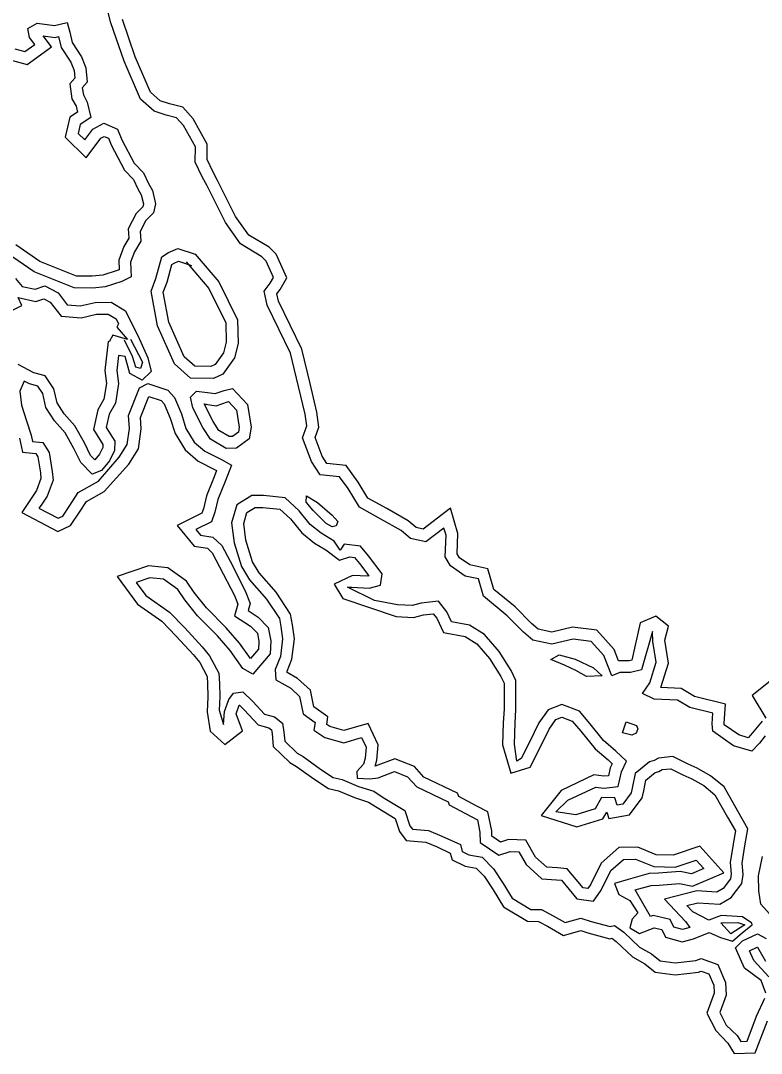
# Model space of a CAD drawing. Extents: x 2160437 to 2172832, y 205694 to 212444.
# Drawn here: x 2162620.3 to 2162807.8, y 210036.7 to 210297.9 of the extents above; entities that cross this region are included whole.
import ezdxf

# ---------------------------------------------------------------- set-up
doc = ezdxf.new("R2010")
doc.units = 0
doc.layers.add('RD_EX_H2O', color=7, linetype='Continuous')
doc.layers.add('RD_EX_VEG_ShrubLine', color=7, linetype='Continuous')

msp = doc.modelspace()

# ---------------------------------------------------------------- linework, layer by layer
at = {"layer": 'RD_EX_H2O'}
for points in [[(2162716.65, 210168.94), (2162711.51, 210171.82), (2162706.08, 210174.83), (2162703.24, 210179.5), (2162701.04, 210182.51), (2162696.11, 210183.02), (2162693.94, 210186.38), (2162691.63, 210192.38), (2162692.71, 210195.37), (2162692.36, 210198.35), (2162690.68, 210205.38), (2162688.65, 210213.77), (2162682.71, 210225.93), (2162681.94, 210229.45), (2162683.51, 210231.51), (2162684.32, 210232.95), (2162682.49, 210237.06), (2162681.36, 210238.16), (2162675.96, 210241.39), (2162672.13, 210246.8), (2162667.5, 210256.11), (2162666.29, 210258.38), (2162664.48, 210262.12), (2162664.55, 210265.93), (2162661.55, 210271.33), (2162659.74, 210273.33), (2162657.14, 210273.95), (2162654.12, 210274.98), (2162650.67, 210278.01), (2162646.49, 210287.65), (2162643.17, 210297.33), (2162640.6, 210307.47)], [(2162618.86, 210290.74), (2162621.37, 210290.04), (2162623.86, 210291.88), (2162622.52, 210293.6), (2162622.12, 210295.94), (2162624.49, 210297.23), (2162628.86, 210296.67), (2162632.08, 210297.46), (2162632.71, 210294.96), (2162633.35, 210292.34), (2162635.72, 210288.77), (2162636.76, 210285.98), (2162637.17, 210282.32), (2162635.89, 210280.91), (2162636.17, 210279.11), (2162637.16, 210277.29), (2162638.06, 210273.36), (2162635.37, 210271.61), (2162634.86, 210269.38), (2162636.53, 210267.74), (2162638.56, 210270.44), (2162641.33, 210271.96), (2162644.79, 210270.43), (2162645.94, 210267.76), (2162649.06, 210261.82), (2162651.41, 210259.41), (2162652.66, 210256.69), (2162653.68, 210254.93), (2162654.45, 210251.53), (2162653.92, 210249.25), (2162651.99, 210247.34), (2162650.58, 210244.55), (2162650.69, 210242.11), (2162649.15, 210239.44), (2162648.14, 210236.76), (2162648.26, 210233.12), (2162645.92, 210231.88), (2162641.73, 210230.56), (2162638.59, 210230.22), (2162633.88, 210230.27), (2162623.75, 210234.33), (2162616.94, 210238.97)], [(2162618.98, 210232.62), (2162620.69, 210230.66), (2162623.96, 210229.93), (2162626.44, 210230.8), (2162629.79, 210229.02), (2162632.11, 210226.01), (2162635.36, 210225.77), (2162639.15, 210226.61), (2162643.24, 210226.65), (2162646.85, 210224.52), (2162647.75, 210222.5), (2162649.98, 210218.21), (2162652.48, 210212.61), (2162653.37, 210209.1), (2162651.1, 210206.93), (2162647.9, 210208.65), (2162646.8, 210212.91), (2162645.07, 210213.2), (2162644.63, 210209.38), (2162645.08, 210206.06), (2162644.28, 210201.15), (2162642.67, 210198.32), (2162641.96, 210194.98), (2162644.14, 210191.5), (2162644.1, 210189.12), (2162642.77, 210186.53), (2162640.75, 210184.13), (2162638.39, 210183.14), (2162635.53, 210186.15), (2162633.8, 210189.67), (2162631.55, 210193.66), (2162628.91, 210196.63), (2162626.69, 210200.01), (2162625.92, 210203.53), (2162624.65, 210205.41), (2162622.52, 210206), (2162621.16, 210206.72), (2162620.08, 210204.14), (2162620.49, 210200.61), (2162621.77, 210196.62), (2162622.95, 210193.04), (2162623.27, 210191.46), (2162625.9, 210191.19), (2162627.54, 210188.67), (2162628.28, 210183.85), (2162628.5, 210181.65), (2162627.02, 210177.63), (2162625.46, 210175.33), (2162624.93, 210174.54), (2162629.81, 210172.02), (2162630.94, 210172.54), (2162632.73, 210175.23), (2162634.85, 210178.54), (2162640.02, 210181.4), (2162645.23, 210187.48), (2162647.24, 210190.66), (2162647.84, 210194.71), (2162647.61, 210197.99), (2162650.37, 210205.03), (2162652.46, 210206.09), (2162657.54, 210204.43), (2162659.22, 210202.55), (2162660.98, 210198.41), (2162662.16, 210194.72), (2162664.23, 210191.28), (2162666.94, 210189), (2162671.13, 210186.84), (2162673.68, 210185.42), (2162672.05, 210181.34), (2162670.25, 210176.75), (2162669.49, 210173.55), (2162668.6, 210171.13), (2162664.62, 210169.18), (2162665.79, 210167.76), (2162668.98, 210167.24), (2162671.21, 210165.12), (2162673.33, 210161.12), (2162677.16, 210153.67), (2162678.42, 210150.42), (2162677.93, 210148.65), (2162680.44, 210147), (2162682.99, 210144.37), (2162683.66, 210141.02), (2162683.44, 210137.7), (2162679.07, 210132.57), (2162676.55, 210134.04), (2162673.35, 210138.58), (2162670.11, 210142.23), (2162665.07, 210147.34), (2162661.84, 210151.41), (2162660.1, 210153.98), (2162656.45, 210156.56), (2162653.02, 210156.94), (2162649.57, 210155.77), (2162651.98, 210152.43), (2162657.99, 210148.27), (2162661.85, 210144.28), (2162666.22, 210139.52), (2162668.14, 210137.23), (2162670.5, 210132.83), (2162670.6, 210130.21), (2162670.71, 210126.81), (2162670.54, 210123.46), (2162671.69, 210119.84), (2162671.91, 210123.16), (2162672.99, 210126.15), (2162674.17, 210127.73), (2162676.56, 210128.11), (2162679.05, 210125.63), (2162682.02, 210122.45), (2162684.53, 210121.76), (2162686.56, 210120.14), (2162686.96, 210117.92), (2162687.14, 210115.63), (2162690.3, 210112.61), (2162691.81, 210111.7), (2162696.18, 210108.56), (2162699.44, 210106.46), (2162701.67, 210105.95), (2162705.85, 210104.16), (2162709.68, 210102.94), (2162712.11, 210101.38), (2162717.58, 210098.05), (2162718.87, 210094.19), (2162719.47, 210093.38), (2162723.56, 210093.01), (2162726.96, 210091.62), (2162731.62, 210089.44), (2162732.1, 210087.67), (2162733.73, 210086.88), (2162737.11, 210086.28), (2162740, 210083.32), (2162742.48, 210079.59), (2162744.73, 210075.89), (2162749.47, 210073.07), (2162752.2, 210073), (2162755.09, 210071.42), (2162758.12, 210069.72), (2162762.14, 210070.81), (2162764.72, 210070.02), (2162769.54, 210068.73), (2162770.66, 210068.95), (2162772.97, 210067.27), (2162776.94, 210063.53), (2162779.97, 210061.83), (2162782.18, 210060.07), (2162786.03, 210059.56), (2162791.2, 210060.14), (2162792.58, 210060.67), (2162796.82, 210059.15), (2162798.75, 210054.58), (2162798.89, 210051.4), (2162797.31, 210047.01), (2162798.95, 210043.82), (2162801.72, 210041.16), (2162802.63, 210039.68), (2162804.19, 210039.7), (2162806.57, 210046.02), (2162808.74, 210050.63)], [(2162808.83, 210116.93), (2162807.32, 210115.14), (2162805.4, 210113.11), (2162800.78, 210114.45), (2162795.58, 210118.13), (2162795.39, 210120.01), (2162795.56, 210122.69), (2162789.73, 210124.14), (2162786.6, 210126), (2162780.66, 210126.24), (2162777.72, 210127.72), (2162779.63, 210130.41), (2162781.21, 210135.59), (2162780.37, 210140.87), (2162780.23, 210143.39), (2162777.47, 210133.65), (2162774.71, 210132.96), (2162771.96, 210132.98), (2162769.96, 210132.12), (2162767.98, 210137.25), (2162764.72, 210140.86), (2162760.19, 210141.43), (2162754.82, 210140.15), (2162749.94, 210141.18), (2162747.62, 210143.23), (2162743.45, 210147.35), (2162737.49, 210152.27), (2162736.2, 210156.68), (2162732.81, 210157.4), (2162729.09, 210159.95), (2162727.78, 210162.27), (2162727.99, 210167.75), (2162727.46, 210169.54), (2162722.92, 210166.04), (2162719.03, 210166.87), (2162716.65, 210168.94)], [(2162809.91, 210071.93), (2162807.66, 210074.42), (2162807.16, 210077.76), (2162807.11, 210081.56), (2162808.13, 210086.44)], [(2162808.93, 210051.87), (2162807.77, 210055.07), (2162803.53, 210058.21), (2162801.26, 210063.36), (2162803.04, 210065.08), (2162806.88, 210066.85), (2162809.02, 210065.73)]]:
    msp.add_lwpolyline(points, dxfattribs=at)
for points in [[(2162664.51, 210238.79), (2162670.48, 210231.83), (2162675.19, 210222.19), (2162675.37, 210216.24), (2162674.46, 210212.57), (2162671.51, 210208.48), (2162669.11, 210207.39), (2162663.27, 210207.46), (2162659.23, 210211.05), (2162654.93, 210220.69), (2162653.3, 210229.44), (2162654.5, 210232.69), (2162656.01, 210238.13), (2162657.75, 210239.22), (2162660.06, 210240.23)], [(2162667.61, 210203.86), (2162669.51, 210203.56), (2162671.83, 210204.33), (2162673.96, 210204.82), (2162677.73, 210200.75), (2162678.68, 210195.06), (2162678.16, 210192.11), (2162674.93, 210189.71), (2162672.29, 210189.68), (2162668.33, 210191.98), (2162666.42, 210194.98), (2162663.89, 210199.94), (2162663.3, 210202.66), (2162664.85, 210204.13)], [(2162803.65, 210089.14), (2162804.43, 210093.47), (2162801.85, 210097.91), (2162798.4, 210104.05), (2162794.91, 210106.86), (2162791.56, 210108.76), (2162789.28, 210109.83), (2162785.44, 210111.72), (2162781.8, 210111.35), (2162780.7, 210110.76), (2162779.51, 210110.39), (2162775.85, 210107.4), (2162775.11, 210103.71), (2162774.85, 210102.57), (2162772.75, 210099.72), (2162771.31, 210099.46), (2162770.74, 210101.27), (2162767.37, 210101.39), (2162765.72, 210098.47), (2162760.88, 210097.01), (2162755.77, 210097.78), (2162758.85, 210100.67), (2162765.9, 210104.02), (2162767.93, 210103.72), (2162771.59, 210104.13), (2162772.42, 210107.9), (2162773.65, 210110.53), (2162771.02, 210113.13), (2162767.88, 210115.78), (2162764.4, 210120.08), (2162761.75, 210123.18), (2162757.31, 210124.91), (2162753.89, 210123.55), (2162751.52, 210120.22), (2162749.12, 210115.35), (2162747.05, 210111.24), (2162745.93, 210110.59), (2162745.29, 210114.83), (2162745.48, 210120.14), (2162745.67, 210123.66), (2162745.67, 210130.97), (2162744.5, 210133.46), (2162741.43, 210138.3), (2162737.75, 210142.57), (2162733.96, 210144.97), (2162729.41, 210145.78), (2162728.19, 210148.3), (2162726.05, 210151.05), (2162721.68, 210150.53), (2162719.43, 210149.91), (2162715.69, 210150.13), (2162709.88, 210151.21), (2162703.05, 210154.59), (2162704.18, 210154.57), (2162708.51, 210154.33), (2162711.37, 210155.1), (2162711.8, 210157.97), (2162708.4, 210162.47), (2162706.32, 210164.95), (2162702.23, 210165.44), (2162701.15, 210163.95), (2162699.69, 210166.21), (2162696.39, 210168.21), (2162693.59, 210170.41), (2162690.82, 210173.92), (2162687.24, 210177.18), (2162681.79, 210177.74), (2162678.8, 210177.75), (2162675.01, 210175.41), (2162673.72, 210170.89), (2162674.35, 210165.82), (2162676.23, 210159.77), (2162678.27, 210156.41), (2162682.57, 210151.51), (2162685.79, 210146.61), (2162686.15, 210144.59), (2162686.56, 210141.47), (2162686.06, 210137.08), (2162684.71, 210133.78), (2162684.91, 210131.11), (2162688.66, 210129.03), (2162690.92, 210126.95), (2162691.83, 210122.53), (2162694.83, 210120.36), (2162694.55, 210118.39), (2162697.29, 210116.58), (2162702.08, 210115.23), (2162706.61, 210116.52), (2162707.75, 210114.1), (2162707.54, 210111.32), (2162707.11, 210109.82), (2162705.39, 210107.96), (2162705.49, 210106.29), (2162708.71, 210106.12), (2162710.78, 210106.34), (2162714.98, 210107.96), (2162718.23, 210106.64), (2162720.58, 210104.1), (2162728.53, 210100.27), (2162728.81, 210099.55), (2162734.37, 210096.54), (2162735.92, 210095.74), (2162736.56, 210092.58), (2162736.66, 210089.96), (2162741.32, 210086.81), (2162744.24, 210087.73), (2162746.43, 210087.66), (2162748.27, 210084.39), (2162752.26, 210080.82), (2162755.98, 210080.55), (2162757.19, 210080.44), (2162761.11, 210075.76), (2162765.33, 210075.15), (2162767.28, 210077.94), (2162769.68, 210082.93), (2162772.88, 210085.7), (2162775.97, 210085.77), (2162780.6, 210083.9), (2162785.97, 210083.73), (2162791.33, 210085.55), (2162793.27, 210083.43), (2162790.1, 210082.08), (2162787.23, 210082.64), (2162781.75, 210082.19), (2162779.45, 210082.13), (2162774.1, 210080.61), (2162770.67, 210079.61), (2162771.72, 210076.87), (2162774.52, 210075.33), (2162776.53, 210072.16), (2162775.11, 210070.57), (2162774.5, 210068.39), (2162776.97, 210066.93), (2162780.68, 210068.4), (2162782.64, 210067.96), (2162783.53, 210066.06), (2162787.81, 210064.88), (2162790.64, 210065.6), (2162794.59, 210067.21), (2162797.47, 210065.99), (2162800.53, 210065.06), (2162803.03, 210067.18), (2162805.53, 210069.19), (2162805.39, 210069.55), (2162803.06, 210071.18), (2162797.63, 210071.5), (2162794.52, 210070.3), (2162790.44, 210072.46), (2162788.98, 210074.01), (2162791.76, 210074.75), (2162797.27, 210074.35), (2162800.19, 210076.05), (2162802.89, 210079.59), (2162803.18, 210081.86), (2162802.97, 210084.77)], [(2162697.62, 210170.72), (2162694.33, 210173.98), (2162692.61, 210176.06), (2162692.66, 210177.66), (2162695.46, 210176), (2162699.19, 210172.78), (2162700.59, 210171.21), (2162700.17, 210170.13), (2162699.16, 210169.86)], [(2162754.54, 210136.26), (2162756.64, 210137.49), (2162760.69, 210136.35), (2162765.3, 210134.19), (2162767.51, 210132.13), (2162763.56, 210132.02), (2162760.85, 210133.47), (2162757.99, 210134.85)], [(2162772.65, 210117.75), (2162773.63, 210120.49), (2162776.22, 210119.58), (2162776.52, 210118.78), (2162776.09, 210117.66), (2162775.01, 210117.12)]]:
    msp.add_lwpolyline(points, close=True, dxfattribs=at)
at = {"layer": 'RD_EX_VEG_ShrubLine'}
for points in [[(2162808.05, 210120.66), (2162805.08, 210117.14), (2162804.48, 210116.5), (2162802.1, 210117.19), (2162798.43, 210119.79), (2162798.4, 210120.06), (2162798.71, 210125), (2162790.89, 210126.94), (2162787.49, 210128.97), (2162782.39, 210129.18), (2162784.28, 210135.37), (2162783.36, 210141.19), (2162784.34, 210144.74), (2162781.07, 210147.26), (2162777.18, 210145.59), (2162775.06, 210136.14), (2162774.35, 210135.96), (2162771.69, 210135.98), (2162770.58, 210138.85), (2162766.2, 210143.69), (2162760.02, 210144.48), (2162754.78, 210143.23), (2162751.34, 210143.95), (2162749.67, 210145.42), (2162745.47, 210149.58), (2162740.11, 210154), (2162738.58, 210159.24), (2162734.02, 210160.21), (2162731.36, 210162.03), (2162730.81, 210163), (2162731, 210168.12), (2162729.11, 210174.59), (2162722.18, 210169.26), (2162720.41, 210169.64), (2162718.37, 210171.38), (2162712.97, 210174.44), (2162708.23, 210177.06), (2162705.73, 210181.17), (2162702.67, 210185.36), (2162697.85, 210185.86), (2162696.63, 210187.75), (2162694.83, 210192.41), (2162695.78, 210195.02), (2162695.31, 210198.88), (2162693.6, 210206.08), (2162691.49, 210214.8), (2162685.56, 210226.93), (2162685.17, 210228.74), (2162686.02, 210229.85), (2162687.68, 210232.79), (2162685, 210238.81), (2162683.2, 210240.55), (2162678.05, 210243.64), (2162674.71, 210248.35), (2162670.17, 210257.48), (2162668.97, 210259.74), (2162667.49, 210262.79), (2162667.56, 210266.68), (2162664.01, 210273.09), (2162661.34, 210276.04), (2162657.97, 210276.83), (2162655.66, 210277.63), (2162653.15, 210279.82), (2162649.29, 210288.74), (2162646.05, 210298.19)], [(2162617.27, 210288.06), (2162621.97, 210286.76), (2162628.1, 210291.28), (2162626, 210294.01), (2162629.03, 210293.62), (2162629.9, 210293.84), (2162630.56, 210291.12), (2162633.03, 210287.4), (2162633.82, 210285.27), (2162634.04, 210283.33), (2162632.71, 210281.87), (2162633.29, 210278.13), (2162634.33, 210276.22), (2162634.67, 210274.74), (2162632.71, 210273.47), (2162631.56, 210268.42), (2162636.86, 210263.21), (2162640.57, 210268.12), (2162641.48, 210268.62), (2162642.5, 210268.16), (2162643.23, 210266.47), (2162646.61, 210260.05), (2162648.9, 210257.69), (2162650, 210255.31), (2162650.85, 210253.82), (2162651.37, 210251.54), (2162651.19, 210250.77), (2162649.54, 210249.13), (2162647.54, 210245.21), (2162647.65, 210242.85), (2162646.42, 210240.72), (2162645.12, 210237.26), (2162645.2, 210234.89), (2162644.75, 210234.66), (2162641.12, 210233.51), (2162638.44, 210233.22), (2162634.47, 210233.26), (2162625.17, 210237), (2162619.04, 210241.17)], [(2162662.24, 210236.84), (2162667.95, 210230.17), (2162672.21, 210221.46), (2162672.36, 210216.56), (2162671.69, 210213.85), (2162669.55, 210210.89), (2162668.48, 210210.4), (2162664.43, 210210.45), (2162661.7, 210212.87), (2162657.81, 210221.59), (2162656.4, 210229.18), (2162657.35, 210231.76), (2162658.59, 210236.2), (2162659.16, 210236.56), (2162660.22, 210237.02), (2162663.59, 210235.94)], [(2162613.18, 210222.11), (2162620.6, 210225.81), (2162619.65, 210227.82), (2162624.14, 210226.81), (2162626.2, 210227.54), (2162627.81, 210226.68), (2162630.55, 210223.12), (2162635.58, 210222.75), (2162639.49, 210223.61), (2162642.43, 210223.65), (2162644.5, 210222.42), (2162645.05, 210221.19), (2162644.64, 210220.38), (2162647.33, 210217.2), (2162643.6, 210218.34), (2162642.73, 210216.63), (2162642.44, 210216.68), (2162641.61, 210209.35), (2162642.04, 210206.1), (2162641.4, 210202.16), (2162639.83, 210199.4), (2162638.78, 210194.42), (2162641.12, 210190.66), (2162641.11, 210189.87), (2162640.26, 210188.2), (2162639.06, 210186.79), (2162638.02, 210187.88), (2162636.45, 210191.07), (2162634.01, 210195.42), (2162631.3, 210198.46), (2162629.51, 210201.2), (2162628.73, 210204.73), (2162626.52, 210208.01), (2162623.63, 210208.8), (2162619.67, 210210.91)], [(2162648.09, 210217.32), (2162651.14, 210211.49), (2162650.6, 210209.9), (2162649.43, 210210.25), (2162648.63, 210212.93), (2162646.58, 210217.09)], [(2162620.04, 210192.28), (2162620.76, 210188.71), (2162624.17, 210188.36), (2162624.67, 210187.58), (2162625.3, 210183.47), (2162625.45, 210182.04), (2162624.33, 210179.01), (2162622.97, 210177.01), (2162620.57, 210173.43), (2162629.73, 210168.69), (2162632.96, 210170.17), (2162635.23, 210173.58), (2162636.97, 210176.28), (2162641.47, 210178.78), (2162641.47, 210178.78), (2162647.65, 210185.69), (2162650.12, 210189.6), (2162650.85, 210194.6), (2162650.65, 210197.52), (2162652.74, 210202.84), (2162655.84, 210201.83), (2162656.65, 210200.92), (2162658.17, 210197.37), (2162659.41, 210193.47), (2162661.92, 210189.3), (2162665.26, 210186.49), (2162669.71, 210184.2), (2162669.92, 210184.08), (2162669.26, 210182.45), (2162667.38, 210177.64), (2162666.62, 210174.42), (2162666.2, 210173.29), (2162659.89, 210170.2), (2162664.19, 210164.98), (2162667.58, 210164.43), (2162668.79, 210163.28), (2162670.67, 210159.73), (2162674.42, 210152.44), (2162675.26, 210150.26), (2162674.47, 210147.34), (2162678.51, 210144.68), (2162680.22, 210142.92), (2162680.64, 210140.82), (2162680.51, 210138.89), (2162678.48, 210136.5), (2162675.7, 210140.45), (2162672.3, 210144.28), (2162667.32, 210149.34), (2162664.26, 210153.19), (2162662.28, 210156.12), (2162657.55, 210159.45), (2162652.69, 210159.99), (2162644.76, 210157.31), (2162649.85, 210150.25), (2162656.04, 210145.97), (2162659.67, 210142.22), (2162663.96, 210137.54), (2162665.64, 210135.54), (2162667.53, 210132.02), (2162667.6, 210130.11), (2162667.7, 210126.83), (2162667.52, 210123.07), (2162668.31, 210118.16), (2162671.96, 210114.8), (2162676.45, 210118.2), (2162674.87, 210122.54), (2162675.66, 210124.71), (2162675.68, 210124.74), (2162676.9, 210123.54), (2162680.41, 210119.78), (2162683.14, 210119.03), (2162683.81, 210118.49), (2162683.98, 210117.54), (2162684.24, 210114.25), (2162688.47, 210110.21), (2162690.16, 210109.19), (2162694.49, 210106.08), (2162698.25, 210103.65), (2162700.73, 210103.09), (2162704.8, 210101.34), (2162708.39, 210100.2), (2162710.52, 210098.84), (2162715.08, 210096.06), (2162716.17, 210092.78), (2162717.86, 210090.52), (2162722.84, 210090.06), (2162725.75, 210088.87), (2162729.08, 210087.31), (2162729.56, 210085.56), (2162732.8, 210084), (2162735.64, 210083.5), (2162737.65, 210081.43), (2162739.94, 210077.98), (2162742.56, 210073.69), (2162748.61, 210070.09), (2162751.4, 210070.02), (2162753.64, 210068.79), (2162757.72, 210066.5), (2162762.09, 210067.69), (2162763.9, 210067.14), (2162769.44, 210065.65), (2162769.96, 210065.75), (2162771.05, 210064.96), (2162775.16, 210061.09), (2162778.29, 210059.33), (2162780.96, 210057.2), (2162786, 210056.54), (2162791.92, 210057.21), (2162792.61, 210057.47), (2162794.56, 210056.77), (2162795.77, 210053.91), (2162795.87, 210051.86), (2162794.04, 210046.8), (2162796.28, 210042.45), (2162796.28, 210042.45), (2162799.36, 210039.26), (2162800.96, 210036.65), (2162806.28, 210036.74), (2162809.34, 210044.85)], [(2162667.13, 210200.9), (2162669.76, 210200.48), (2162672.64, 210201.44), (2162672.94, 210201.51), (2162674.92, 210199.37), (2162675.64, 210195.07), (2162675.41, 210193.81), (2162673.92, 210192.7), (2162673.08, 210192.69), (2162670.47, 210194.21), (2162669.03, 210196.47), (2162666.75, 210200.93), (2162667.32, 210200.88)], [(2162800.69, 210089.6), (2162799.96, 210084.89), (2162800.17, 210081.94), (2162800.02, 210080.77), (2162798.16, 210078.35), (2162796.56, 210077.41), (2162791.48, 210077.78), (2162783.33, 210075.61), (2162788.6, 210070.04), (2162789.7, 210068.46), (2162787.84, 210067.99), (2162785.66, 210068.59), (2162784.72, 210070.55), (2162780.44, 210071.54), (2162779.76, 210071.27), (2162775.89, 210078), (2162779.91, 210079.14), (2162781.91, 210079.19), (2162787.06, 210079.61), (2162790.43, 210078.97), (2162798.35, 210082.33), (2162792.23, 210089.02), (2162785.52, 210086.75), (2162781.22, 210086.88), (2162776.52, 210088.78), (2162771.74, 210088.68), (2162767.24, 210084.79), (2162764.69, 210079.46), (2162763.93, 210078.38), (2162762.67, 210078.56), (2162758.69, 210083.31), (2162756.23, 210083.54), (2162753.5, 210083.74), (2162750.64, 210086.29), (2162748.21, 210090.61), (2162743.83, 210090.75), (2162741.8, 210090.11), (2162739.6, 210091.59), (2162739.55, 210092.93), (2162738.58, 210097.74), (2162735.79, 210099.18), (2162735.79, 210099.18), (2162731.21, 210101.66), (2162730.9, 210102.46), (2162722.39, 210106.55), (2162719.97, 210109.17), (2162715, 210111.19), (2162710.08, 210109.28), (2162710.5, 210110.79), (2162710.8, 210114.66), (2162708.24, 210120.1), (2162702.08, 210118.35), (2162698.55, 210119.34), (2162697.79, 210119.85), (2162698.05, 210121.74), (2162694.54, 210124.28), (2162693.66, 210128.51), (2162690.43, 210131.48), (2162687.78, 210132.95), (2162687.76, 210133.3), (2162688.99, 210136.33), (2162689.59, 210141.49), (2162689.12, 210145.05), (2162688.63, 210147.74), (2162684.96, 210153.33), (2162680.7, 210158.19), (2162678.98, 210161.02), (2162677.29, 210166.45), (2162676.77, 210170.66), (2162677.58, 210173.47), (2162679.65, 210174.75), (2162681.64, 210174.74), (2162685.95, 210174.3), (2162688.62, 210171.86), (2162691.45, 210168.28), (2162694.67, 210165.74), (2162697.54, 210164), (2162700.98, 210161.38), (2162703.62, 210162.25), (2162704.79, 210162.11), (2162706.05, 210160.6), (2162708.45, 210157.42), (2162708.19, 210157.35), (2162704.29, 210157.57), (2162699.63, 210155.35), (2162701.83, 210151.72), (2162715.33, 210147.14), (2162719.75, 210146.88), (2162722.26, 210147.57), (2162724.72, 210147.87), (2162725.63, 210146.71), (2162727.37, 210143.1), (2162732.85, 210142.12), (2162735.77, 210140.27), (2162739.02, 210136.5), (2162741.86, 210132.01), (2162742.67, 210130.3), (2162742.67, 210123.73), (2162742.49, 210120.27), (2162742.28, 210114.66), (2162744.38, 210107.49), (2162749.33, 210109.08), (2162751.8, 210114.02), (2162754.1, 210118.68), (2162755.82, 210121.08), (2162757.32, 210121.68), (2162759.96, 210120.65), (2162762.09, 210118.17), (2162765.73, 210113.67), (2162769, 210110.92), (2162770.04, 210109.89), (2162769.56, 210108.87), (2162769.12, 210106.87), (2162767.98, 210106.74), (2162765.44, 210107.12), (2162757.14, 210103.18), (2162752.06, 210096.79), (2162761.1, 210093.95), (2162767.73, 210095.94), (2162768.73, 210097.69), (2162769.25, 210096.03), (2162774.46, 210096.99), (2162777.63, 210101.28), (2162778.05, 210103.07), (2162778.58, 210105.75), (2162780.96, 210107.7), (2162781.87, 210107.98), (2162782.69, 210108.43), (2162784.88, 210108.65), (2162787.98, 210107.13), (2162790.18, 210106.1), (2162793.22, 210104.37), (2162796.07, 210102.08), (2162799.24, 210096.42), (2162801.28, 210092.91), (2162800.7, 210089.67)], [(2162810.02, 210130.83), (2162805.5, 210127.2), (2162808.95, 210121.42)], [(2162809.71, 210055.97), (2162805.95, 210060.15), (2162804.86, 210062.62), (2162806.79, 210063.51), (2162806.85, 210063.48), (2162808.86, 210059.98)]]:
    msp.add_lwpolyline(points, dxfattribs=at)
msp.add_lwpolyline([(2162797.54, 210069.66), (2162801.88, 210069.72), (2162803.61, 210069.13), (2162800.12, 210066.86)], close=True, dxfattribs=at)

doc.saveas('drawing.dxf')
